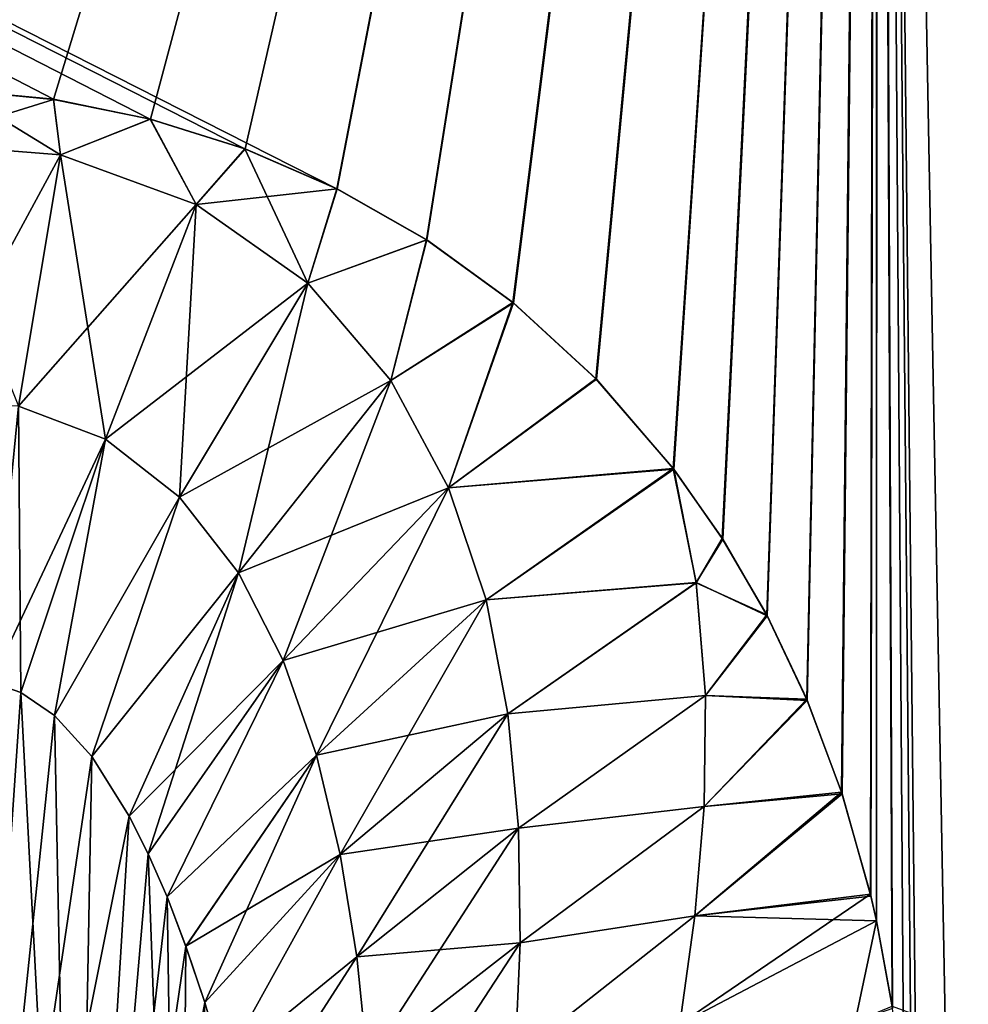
# Model space of a CAD drawing. Header units: millimetres. Extents: x -39 to 39, y -36 to 85.
# Tile 273 of 427: x -17.771 to -17.303, y 72.365 to 72.851. Entities that reach past the tile are written whole.
import ezdxf

# ---------------------------------------------------------------- set-up
doc = ezdxf.new("R2010")
doc.units = ezdxf.units.MM
doc.header["$LTSCALE"] = 65.185185
for name, color, linetype in [('4', 7, 'CONTINUOUS'), ('411', 7, 'CONTINUOUS'), ('413', 7, 'CONTINUOUS'), ('416', 7, 'CONTINUOUS'), ('418', 7, 'CONTINUOUS'), ('6', 7, 'CONTINUOUS'), ('635', 7, 'CONTINUOUS'), ('636', 7, 'CONTINUOUS'), ('639', 7, 'CONTINUOUS'), ('640', 7, 'CONTINUOUS'), ('67', 7, 'CONTINUOUS'), ('69', 7, 'CONTINUOUS')]:
    doc.layers.add(name, color=color, linetype=linetype)

msp = doc.modelspace()

# ---------------------------------------------------------------- linework, layer by layer
at = {"layer": '4', "color": 7, "linetype": 'CONTINUOUS'}
for points in [[(-38.75, 0, 23), (38.75, 85, 23), (-38.75, 85, 23), (-38.75, 0, 23)], [(-38.75, 0, 23), (38.75, 0, 23), (38.75, 85, 23), (-38.75, 0, 23)]]:
    msp.add_3dface(points, dxfattribs=at)
at = {"layer": '411', "linetype": 'CONTINUOUS'}
for points in [[(-20.33049, 74.14621, -11.41068), (-17.34758, 74.14621, -11.57919), (-18.95616, 72.58729, -10.30491), (-20.33049, 74.14621, -11.41068)], [(-17.34758, 74.14621, -11.57919), (-17.90332, 72.80998, -10.55627), (-18.95616, 72.58729, -10.30491), (-17.34758, 74.14621, -11.57919)], [(-17.85306, 72.81582, -10.56358), (-17.90332, 72.80998, -10.55627), (-17.34758, 74.14621, -11.57919), (-17.85306, 72.81582, -10.56358)], [(-17.80306, 72.81626, -10.56673), (-17.85306, 72.81582, -10.56358), (-17.34758, 74.14621, -11.57919), (-17.80306, 72.81626, -10.56673)], [(-17.75403, 72.81152, -10.56585), (-17.80306, 72.81626, -10.56673), (-17.34758, 74.14621, -11.57919), (-17.75403, 72.81152, -10.56585)], [(-17.70618, 72.80178, -10.56111), (-17.75403, 72.81152, -10.56585), (-17.34758, 74.14621, -11.57919), (-17.70618, 72.80178, -10.56111)], [(-17.65955, 72.7871, -10.55253), (-17.70618, 72.80178, -10.56111), (-17.34758, 74.14621, -11.57919), (-17.65955, 72.7871, -10.55253)], [(-17.6141, 72.76733, -10.54003), (-17.65955, 72.7871, -10.55253), (-17.34758, 74.14621, -11.57919), (-17.6141, 72.76733, -10.54003)], [(-17.5699, 72.74213, -10.52337), (-17.6141, 72.76733, -10.54003), (-17.34758, 74.14621, -11.57919), (-17.5699, 72.74213, -10.52337)], [(-17.52711, 72.71104, -10.5022), (-17.5699, 72.74213, -10.52337), (-17.34758, 74.14621, -11.57919), (-17.52711, 72.71104, -10.5022)], [(-17.48612, 72.67342, -10.47604), (-17.52711, 72.71104, -10.5022), (-17.34758, 74.14621, -11.57919), (-17.48612, 72.67342, -10.47604)], [(-17.44827, 72.62946, -10.44497), (-17.48612, 72.67342, -10.47604), (-17.34758, 74.14621, -11.57919), (-17.44827, 72.62946, -10.44497)], [(-17.42387, 72.59444, -10.41994), (-17.44827, 72.62946, -10.44497), (-17.34758, 74.14621, -11.57919), (-17.42387, 72.59444, -10.41994)], [(-17.40187, 72.55662, -10.39272), (-17.42387, 72.59444, -10.41994), (-17.34758, 74.14621, -11.57919), (-17.40187, 72.55662, -10.39272)], [(-17.38213, 72.5149, -10.36247), (-17.40187, 72.55662, -10.39272), (-17.34758, 74.14621, -11.57919), (-17.38213, 72.5149, -10.36247)], [(-17.36498, 72.46893, -10.32892), (-17.38213, 72.5149, -10.36247), (-17.34758, 74.14621, -11.57919), (-17.36498, 72.46893, -10.32892)], [(-17.35073, 72.41833, -10.29178), (-17.36498, 72.46893, -10.32892), (-17.34758, 74.14621, -11.57919), (-17.35073, 72.41833, -10.29178)], [(-17.34797, 72.40626, -10.28289), (-17.35073, 72.41833, -10.29178), (-17.34758, 74.14621, -11.57919), (-17.34797, 72.40626, -10.28289)], [(-17.34005, 72.3629, -10.25087), (-17.34797, 72.40626, -10.28289), (-17.34758, 74.14621, -11.57919), (-17.34005, 72.3629, -10.25087)], [(-17.33451, 72.31809, -10.21764), (-17.34005, 72.3629, -10.25087), (-17.34758, 74.14621, -11.57919), (-17.33451, 72.31809, -10.21764)], [(-17.33036, 72.27083, -10.18251), (-17.33451, 72.31809, -10.21764), (-17.34758, 74.14621, -11.57919), (-17.33036, 72.27083, -10.18251)], [(-17.32748, 72.22115, -10.1455), (-17.33036, 72.27083, -10.18251), (-17.34758, 74.14621, -11.57919), (-17.32748, 72.22115, -10.1455)], [(-17.30405, 71.81932, -9.84599), (-17.32748, 72.22115, -10.1455), (-17.34758, 74.14621, -11.57919), (-17.30405, 71.81932, -9.84599)], [(-15.9082, 71.8195, -9.88702), (-17.30405, 71.81932, -9.84599), (-17.34758, 74.14621, -11.57919), (-15.9082, 71.8195, -9.88702)], [(-14.35254, 74.14621, -11.57919), (-15.9082, 71.8195, -9.88702), (-17.34758, 74.14621, -11.57919), (-14.35254, 74.14621, -11.57919)]]:
    msp.add_3dface(points, dxfattribs=at)
at = {"layer": '413', "linetype": 'CONTINUOUS'}
for points in [[(-17.65969, 72.78715, 10.55256), (-17.61427, 72.76741, 10.54008), (-20.33085, 74.14621, 11.41065), (-17.65969, 72.78715, 10.55256)], [(-20.33085, 74.14621, 11.41065), (-17.61427, 72.76741, 10.54008), (-17.34794, 74.14621, 11.57918), (-20.33085, 74.14621, 11.41065)], [(-17.7063, 72.80182, 10.56112), (-17.65969, 72.78715, 10.55256), (-20.33085, 74.14621, 11.41065), (-17.7063, 72.80182, 10.56112)], [(-17.75412, 72.81153, 10.56586), (-17.7063, 72.80182, 10.56112), (-20.33085, 74.14621, 11.41065), (-17.75412, 72.81153, 10.56586)], [(-17.80313, 72.81626, 10.56673), (-17.75412, 72.81153, 10.56586), (-20.33085, 74.14621, 11.41065), (-17.80313, 72.81626, 10.56673)], [(-17.61427, 72.76741, 10.54008), (-17.5701, 72.74226, 10.52346), (-17.34794, 74.14621, 11.57918), (-17.61427, 72.76741, 10.54008)], [(-17.5701, 72.74226, 10.52346), (-17.52734, 72.71123, 10.50233), (-17.34794, 74.14621, 11.57918), (-17.5701, 72.74226, 10.52346)], [(-17.52734, 72.71123, 10.50233), (-17.48639, 72.6737, 10.47623), (-17.34794, 74.14621, 11.57918), (-17.52734, 72.71123, 10.50233)], [(-17.48639, 72.6737, 10.47623), (-17.44793, 72.62901, 10.44465), (-17.34794, 74.14621, 11.57918), (-17.48639, 72.6737, 10.47623)], [(-17.44793, 72.62901, 10.44465), (-17.42417, 72.59491, 10.42028), (-17.34794, 74.14621, 11.57918), (-17.44793, 72.62901, 10.44465)], [(-17.42417, 72.59491, 10.42028), (-17.40217, 72.55719, 10.39313), (-17.34794, 74.14621, 11.57918), (-17.42417, 72.59491, 10.42028)], [(-17.40217, 72.55719, 10.39313), (-17.38242, 72.51559, 10.36297), (-17.34794, 74.14621, 11.57918), (-17.40217, 72.55719, 10.39313)], [(-17.38242, 72.51559, 10.36297), (-17.36525, 72.46975, 10.32952), (-17.34794, 74.14621, 11.57918), (-17.38242, 72.51559, 10.36297)], [(-17.36525, 72.46975, 10.32952), (-17.35096, 72.41931, 10.29251), (-17.34794, 74.14621, 11.57918), (-17.36525, 72.46975, 10.32952)], [(-17.35096, 72.41931, 10.29251), (-17.34797, 72.40627, 10.2829), (-17.34794, 74.14621, 11.57918), (-17.35096, 72.41931, 10.29251)], [(-17.34797, 72.40627, 10.2829), (-17.34023, 72.36409, 10.25174), (-17.34794, 74.14621, 11.57918), (-17.34797, 72.40627, 10.2829)], [(-17.34023, 72.36409, 10.25174), (-15.84942, 71.8195, 9.88709), (-17.34794, 74.14621, 11.57918), (-17.34023, 72.36409, 10.25174)], [(-15.84942, 71.8195, 9.88709), (-15.79792, 71.8195, 9.88704), (-17.34794, 74.14621, 11.57918), (-15.84942, 71.8195, 9.88709)], [(-17.34794, 74.14621, 11.57918), (-15.79792, 71.8195, 9.88704), (-14.35288, 74.14621, 11.5792), (-17.34794, 74.14621, 11.57918)]]:
    msp.add_3dface(points, dxfattribs=at)
at = {"layer": '416', "color": 2, "linetype": 'CONTINUOUS'}
for points in [[(-15.85, 73.91439, -8.94596), (-17.85714, 73.93346, -8.89833), (-15.85012, 72.00353, -7.53886), (-15.85, 73.91439, -8.94596)], [(-16.82336, 72.00131, -7.50959), (-17.85714, 73.93346, -8.89833), (-17.78031, 71.99487, -7.42307), (-16.82336, 72.00131, -7.50959)], [(-15.85012, 72.00353, -7.53886), (-17.85714, 73.93346, -8.89833), (-16.82336, 72.00131, -7.50959), (-15.85012, 72.00353, -7.53886)]]:
    msp.add_3dface(points, dxfattribs=at)
at = {"layer": '418', "color": 2, "linetype": 'CONTINUOUS'}
for points in [[(-17.85717, 73.93346, 8.89832), (-15.85002, 73.91439, 8.94596), (-16.82312, 72.00131, 7.5096), (-17.85717, 73.93346, 8.89832)], [(-17.78012, 71.99487, 7.4231), (-17.85717, 73.93346, 8.89832), (-16.82312, 72.00131, 7.5096), (-17.78012, 71.99487, 7.4231)]]:
    msp.add_3dface(points, dxfattribs=at)
at = {"layer": '6', "color": 7, "linetype": 'CONTINUOUS'}
for points in [[(38.75, 0, -23), (-38.75, 85, -23), (38.75, 85, -23), (38.75, 0, -23)], [(38.75, 0, -23), (-38.75, 0, -23), (-38.75, 85, -23), (38.75, 0, -23)]]:
    msp.add_3dface(points, dxfattribs=at)
at = {"layer": '635', "linetype": 'CONTINUOUS'}
for points in [[(-17.77011, 72.51894, -10.46569), (-17.80441, 72.01997, -10.45914), (-17.78484, 72.52389, -10.4671), (-17.77011, 72.51894, -10.46569)], [(-17.75353, 72.50755, -10.46255), (-17.80441, 72.01997, -10.45914), (-17.77011, 72.51894, -10.46569), (-17.75353, 72.50755, -10.46255)], [(-17.73522, 72.48732, -10.45694), (-17.80441, 72.01997, -10.45914), (-17.75353, 72.50755, -10.46255), (-17.73522, 72.48732, -10.45694)], [(-17.71666, 72.45786, -10.44854), (-17.80441, 72.01997, -10.45914), (-17.73522, 72.48732, -10.45694), (-17.71666, 72.45786, -10.44854)], [(-17.74385, 72.01605, -10.44127), (-17.80441, 72.01997, -10.45914), (-17.71666, 72.45786, -10.44854), (-17.74385, 72.01605, -10.44127)], [(-17.70734, 72.43934, -10.44311), (-17.74385, 72.01605, -10.44127), (-17.71666, 72.45786, -10.44854), (-17.70734, 72.43934, -10.44311)], [(-17.698, 72.41801, -10.4367), (-17.74385, 72.01605, -10.44127), (-17.70734, 72.43934, -10.44311), (-17.698, 72.41801, -10.4367)], [(-17.68868, 72.39363, -10.42918), (-17.74385, 72.01605, -10.44127), (-17.698, 72.41801, -10.4367), (-17.68868, 72.39363, -10.42918)], [(-17.67945, 72.36595, -10.4204), (-17.74385, 72.01605, -10.44127), (-17.68868, 72.39363, -10.42918), (-17.67945, 72.36595, -10.4204)], [(-17.67037, 72.33468, -10.41015), (-17.74385, 72.01605, -10.44127), (-17.67945, 72.36595, -10.4204), (-17.67037, 72.33468, -10.41015)]]:
    msp.add_3dface(points, dxfattribs=at)
at = {"layer": '636', "linetype": 'CONTINUOUS'}
for points in [[(-17.80306, 72.81626, -10.56673), (-17.75403, 72.81152, -10.56585), (-17.82342, 72.78996, -10.54712), (-17.80306, 72.81626, -10.56673)], [(-17.75403, 72.81152, -10.56585), (-17.75066, 72.7841, -10.54676), (-17.82342, 72.78996, -10.54712), (-17.75403, 72.81152, -10.56585)], [(-17.75403, 72.81152, -10.56585), (-17.70618, 72.80178, -10.56111), (-17.75066, 72.7841, -10.54676), (-17.75403, 72.81152, -10.56585)], [(-17.70618, 72.80178, -10.56111), (-17.6836, 72.75965, -10.53281), (-17.75066, 72.7841, -10.54676), (-17.70618, 72.80178, -10.56111)], [(-17.70618, 72.80178, -10.56111), (-17.65955, 72.7871, -10.55253), (-17.6836, 72.75965, -10.53281), (-17.70618, 72.80178, -10.56111)], [(-17.75066, 72.7841, -10.54676), (-17.81699, 72.66161, -10.48757), (-17.82342, 72.78996, -10.54712), (-17.75066, 72.7841, -10.54676)], [(-17.77136, 72.66015, -10.48832), (-17.81699, 72.66161, -10.48757), (-17.75066, 72.7841, -10.54676), (-17.77136, 72.66015, -10.48832)], [(-17.6836, 72.75965, -10.53281), (-17.77136, 72.66015, -10.48832), (-17.75066, 72.7841, -10.54676), (-17.6836, 72.75965, -10.53281)], [(-17.65955, 72.7871, -10.55253), (-17.6141, 72.76733, -10.54003), (-17.6836, 72.75965, -10.53281), (-17.65955, 72.7871, -10.55253)], [(-17.6141, 72.76733, -10.54003), (-17.6286, 72.72077, -10.50852), (-17.6836, 72.75965, -10.53281), (-17.6141, 72.76733, -10.54003)], [(-17.6141, 72.76733, -10.54003), (-17.5699, 72.74213, -10.52337), (-17.6286, 72.72077, -10.50852), (-17.6141, 72.76733, -10.54003)], [(-17.72842, 72.6439, -10.48127), (-17.77136, 72.66015, -10.48832), (-17.6836, 72.75965, -10.53281), (-17.72842, 72.6439, -10.48127)], [(-17.6286, 72.72077, -10.50852), (-17.72842, 72.6439, -10.48127), (-17.6836, 72.75965, -10.53281), (-17.6286, 72.72077, -10.50852)], [(-17.5699, 72.74213, -10.52337), (-17.58757, 72.67274, -10.47829), (-17.6286, 72.72077, -10.50852), (-17.5699, 72.74213, -10.52337)], [(-17.5699, 72.74213, -10.52337), (-17.52711, 72.71104, -10.5022), (-17.58757, 72.67274, -10.47829), (-17.5699, 72.74213, -10.52337)], [(-17.69181, 72.61529, -10.46789), (-17.72842, 72.6439, -10.48127), (-17.6286, 72.72077, -10.50852), (-17.69181, 72.61529, -10.46789)], [(-17.58757, 72.67274, -10.47829), (-17.69181, 72.61529, -10.46789), (-17.6286, 72.72077, -10.50852), (-17.58757, 72.67274, -10.47829)], [(-17.52711, 72.71104, -10.5022), (-17.55911, 72.61981, -10.44567), (-17.58757, 72.67274, -10.47829), (-17.52711, 72.71104, -10.5022)], [(-17.52711, 72.71104, -10.5022), (-17.48612, 72.67342, -10.47604), (-17.55911, 72.61981, -10.44567), (-17.52711, 72.71104, -10.5022)], [(-17.66275, 72.57786, -10.45041), (-17.69181, 72.61529, -10.46789), (-17.58757, 72.67274, -10.47829), (-17.66275, 72.57786, -10.45041)], [(-17.55911, 72.61981, -10.44567), (-17.66275, 72.57786, -10.45041), (-17.58757, 72.67274, -10.47829), (-17.55911, 72.61981, -10.44567)], [(-17.48612, 72.67342, -10.47604), (-17.44827, 72.62946, -10.44497), (-17.55911, 72.61981, -10.44567), (-17.48612, 72.67342, -10.47604)], [(-17.72842, 72.6439, -10.48127), (-17.78484, 72.52389, -10.4671), (-17.77136, 72.66015, -10.48832), (-17.72842, 72.6439, -10.48127)], [(-17.77011, 72.51894, -10.46569), (-17.78484, 72.52389, -10.4671), (-17.72842, 72.6439, -10.48127), (-17.77011, 72.51894, -10.46569)], [(-17.75353, 72.50755, -10.46255), (-17.77011, 72.51894, -10.46569), (-17.72842, 72.6439, -10.48127), (-17.75353, 72.50755, -10.46255)], [(-17.69181, 72.61529, -10.46789), (-17.75353, 72.50755, -10.46255), (-17.72842, 72.6439, -10.48127), (-17.69181, 72.61529, -10.46789)], [(-17.44827, 72.62946, -10.44497), (-17.54066, 72.56459, -10.41278), (-17.55911, 72.61981, -10.44567), (-17.44827, 72.62946, -10.44497)], [(-17.54066, 72.56459, -10.41278), (-17.44827, 72.62946, -10.44497), (-17.43693, 72.57306, -10.40421), (-17.54066, 72.56459, -10.41278)], [(-17.44827, 72.62946, -10.44497), (-17.42387, 72.59444, -10.41994), (-17.43693, 72.57306, -10.40421), (-17.44827, 72.62946, -10.44497)], [(-17.64066, 72.53472, -10.43067), (-17.66275, 72.57786, -10.45041), (-17.55911, 72.61981, -10.44567), (-17.64066, 72.53472, -10.43067)], [(-17.54066, 72.56459, -10.41278), (-17.64066, 72.53472, -10.43067), (-17.55911, 72.61981, -10.44567), (-17.54066, 72.56459, -10.41278)], [(-17.73522, 72.48732, -10.45694), (-17.75353, 72.50755, -10.46255), (-17.69181, 72.61529, -10.46789), (-17.73522, 72.48732, -10.45694)], [(-17.66275, 72.57786, -10.45041), (-17.73522, 72.48732, -10.45694), (-17.69181, 72.61529, -10.46789), (-17.66275, 72.57786, -10.45041)], [(-17.42387, 72.59444, -10.41994), (-17.40187, 72.55662, -10.39272), (-17.43693, 72.57306, -10.40421), (-17.42387, 72.59444, -10.41994)], [(-17.71666, 72.45786, -10.44854), (-17.73522, 72.48732, -10.45694), (-17.66275, 72.57786, -10.45041), (-17.71666, 72.45786, -10.44854)], [(-17.64066, 72.53472, -10.43067), (-17.71666, 72.45786, -10.44854), (-17.66275, 72.57786, -10.45041), (-17.64066, 72.53472, -10.43067)], [(-17.52982, 72.50841, -10.3806), (-17.54066, 72.56459, -10.41278), (-17.43693, 72.57306, -10.40421), (-17.52982, 72.50841, -10.3806)], [(-17.43243, 72.51742, -10.36545), (-17.52982, 72.50841, -10.3806), (-17.43693, 72.57306, -10.40421), (-17.43243, 72.51742, -10.36545)], [(-17.40187, 72.55662, -10.39272), (-17.43243, 72.51742, -10.36545), (-17.43693, 72.57306, -10.40421), (-17.40187, 72.55662, -10.39272)], [(-17.62433, 72.48798, -10.40983), (-17.64066, 72.53472, -10.43067), (-17.54066, 72.56459, -10.41278), (-17.62433, 72.48798, -10.40983)], [(-17.52982, 72.50841, -10.3806), (-17.62433, 72.48798, -10.40983), (-17.54066, 72.56459, -10.41278), (-17.52982, 72.50841, -10.3806)], [(-17.40187, 72.55662, -10.39272), (-17.38213, 72.5149, -10.36247), (-17.43243, 72.51742, -10.36545), (-17.40187, 72.55662, -10.39272)], [(-17.70734, 72.43934, -10.44311), (-17.71666, 72.45786, -10.44854), (-17.64066, 72.53472, -10.43067), (-17.70734, 72.43934, -10.44311)], [(-17.698, 72.41801, -10.4367), (-17.70734, 72.43934, -10.44311), (-17.64066, 72.53472, -10.43067), (-17.698, 72.41801, -10.4367)], [(-17.62433, 72.48798, -10.40983), (-17.698, 72.41801, -10.4367), (-17.64066, 72.53472, -10.43067), (-17.62433, 72.48798, -10.40983)], [(-17.52467, 72.45192, -10.34951), (-17.52982, 72.50841, -10.3806), (-17.43243, 72.51742, -10.36545), (-17.52467, 72.45192, -10.34951)], [(-17.43309, 72.46263, -10.32873), (-17.52467, 72.45192, -10.34951), (-17.43243, 72.51742, -10.36545), (-17.43309, 72.46263, -10.32873)], [(-17.38213, 72.5149, -10.36247), (-17.43309, 72.46263, -10.32873), (-17.43243, 72.51742, -10.36545), (-17.38213, 72.5149, -10.36247)], [(-17.38213, 72.5149, -10.36247), (-17.36498, 72.46893, -10.32892), (-17.43309, 72.46263, -10.32873), (-17.38213, 72.5149, -10.36247)], [(-17.61254, 72.43894, -10.38845), (-17.62433, 72.48798, -10.40983), (-17.52982, 72.50841, -10.3806), (-17.61254, 72.43894, -10.38845)], [(-17.52467, 72.45192, -10.34951), (-17.61254, 72.43894, -10.38845), (-17.52982, 72.50841, -10.3806), (-17.52467, 72.45192, -10.34951)], [(-17.68868, 72.39363, -10.42918), (-17.698, 72.41801, -10.4367), (-17.62433, 72.48798, -10.40983), (-17.68868, 72.39363, -10.42918)], [(-17.61254, 72.43894, -10.38845), (-17.68868, 72.39363, -10.42918), (-17.62433, 72.48798, -10.40983), (-17.61254, 72.43894, -10.38845)], [(-17.36498, 72.46893, -10.32892), (-17.35073, 72.41833, -10.29178), (-17.43763, 72.40861, -10.29391), (-17.36498, 72.46893, -10.32892)], [(-17.36498, 72.46893, -10.32892), (-17.43763, 72.40861, -10.29391), (-17.43309, 72.46263, -10.32873), (-17.36498, 72.46893, -10.32892)], [(-17.52382, 72.39538, -10.31951), (-17.52467, 72.45192, -10.34951), (-17.43309, 72.46263, -10.32873), (-17.52382, 72.39538, -10.31951)], [(-17.43763, 72.40861, -10.29391), (-17.52382, 72.39538, -10.31951), (-17.43309, 72.46263, -10.32873), (-17.43763, 72.40861, -10.29391)], [(-17.60437, 72.38837, -10.36681), (-17.61254, 72.43894, -10.38845), (-17.52467, 72.45192, -10.34951), (-17.60437, 72.38837, -10.36681)], [(-17.52382, 72.39538, -10.31951), (-17.60437, 72.38837, -10.36681), (-17.52467, 72.45192, -10.34951), (-17.52382, 72.39538, -10.31951)], [(-17.67945, 72.36595, -10.4204), (-17.68868, 72.39363, -10.42918), (-17.61254, 72.43894, -10.38845), (-17.67945, 72.36595, -10.4204)], [(-17.67037, 72.33468, -10.41015), (-17.67945, 72.36595, -10.4204), (-17.61254, 72.43894, -10.38845), (-17.67037, 72.33468, -10.41015)], [(-17.60437, 72.38837, -10.36681), (-17.67037, 72.33468, -10.41015), (-17.61254, 72.43894, -10.38845), (-17.60437, 72.38837, -10.36681)], [(-17.35073, 72.41833, -10.29178), (-17.34797, 72.40626, -10.28289), (-17.43763, 72.40861, -10.29391), (-17.35073, 72.41833, -10.29178)], [(-17.52627, 72.33882, -10.29045), (-17.52382, 72.39538, -10.31951), (-17.43763, 72.40861, -10.29391), (-17.52627, 72.33882, -10.29045)], [(-17.44508, 72.35521, -10.26073), (-17.52627, 72.33882, -10.29045), (-17.43763, 72.40861, -10.29391), (-17.44508, 72.35521, -10.26073)], [(-17.34797, 72.40626, -10.28289), (-17.44508, 72.35521, -10.26073), (-17.43763, 72.40861, -10.29391), (-17.34797, 72.40626, -10.28289)], [(-17.44508, 72.35521, -10.26073), (-17.34797, 72.40626, -10.28289), (-17.35847, 72.35651, -10.2459), (-17.44508, 72.35521, -10.26073)], [(-17.34797, 72.40626, -10.28289), (-17.34005, 72.3629, -10.25087), (-17.35847, 72.35651, -10.2459), (-17.34797, 72.40626, -10.28289)], [(-17.59915, 72.33669, -10.34496), (-17.60437, 72.38837, -10.36681), (-17.52382, 72.39538, -10.31951), (-17.59915, 72.33669, -10.34496)], [(-17.52627, 72.33882, -10.29045), (-17.59915, 72.33669, -10.34496), (-17.52382, 72.39538, -10.31951), (-17.52627, 72.33882, -10.29045)], [(-17.66159, 72.29944, -10.39821), (-17.67037, 72.33468, -10.41015), (-17.60437, 72.38837, -10.36681), (-17.66159, 72.29944, -10.39821)], [(-17.59915, 72.33669, -10.34496), (-17.66159, 72.29944, -10.39821), (-17.60437, 72.38837, -10.36681), (-17.59915, 72.33669, -10.34496)]]:
    msp.add_3dface(points, dxfattribs=at)
at = {"layer": '639', "linetype": 'CONTINUOUS'}
for points in [[(-17.78484, 72.52389, 10.4671), (-17.80441, 72.01997, 10.45914), (-17.77011, 72.51894, 10.46569), (-17.78484, 72.52389, 10.4671)], [(-17.80441, 72.01997, 10.45914), (-17.74385, 72.01605, 10.44127), (-17.77011, 72.51894, 10.46569), (-17.80441, 72.01997, 10.45914)], [(-17.77011, 72.51894, 10.46569), (-17.74385, 72.01605, 10.44127), (-17.75353, 72.50755, 10.46255), (-17.77011, 72.51894, 10.46569)], [(-17.75353, 72.50755, 10.46255), (-17.74385, 72.01605, 10.44127), (-17.73522, 72.48732, 10.45694), (-17.75353, 72.50755, 10.46255)], [(-17.73522, 72.48732, 10.45694), (-17.74385, 72.01605, 10.44127), (-17.71666, 72.45786, 10.44854), (-17.73522, 72.48732, 10.45694)], [(-17.71666, 72.45786, 10.44854), (-17.74385, 72.01605, 10.44127), (-17.70734, 72.43934, 10.44311), (-17.71666, 72.45786, 10.44854)], [(-17.74385, 72.01605, 10.44127), (-17.69186, 72.01296, 10.40533), (-17.70734, 72.43934, 10.44311), (-17.74385, 72.01605, 10.44127)], [(-17.70734, 72.43934, 10.44311), (-17.69186, 72.01296, 10.40533), (-17.698, 72.418, 10.4367), (-17.70734, 72.43934, 10.44311)], [(-17.698, 72.418, 10.4367), (-17.69186, 72.01296, 10.40533), (-17.68868, 72.39362, 10.42918), (-17.698, 72.418, 10.4367)], [(-17.68868, 72.39362, 10.42918), (-17.69186, 72.01296, 10.40533), (-17.67945, 72.36595, 10.4204), (-17.68868, 72.39362, 10.42918)], [(-17.67945, 72.36595, 10.4204), (-17.69186, 72.01296, 10.40533), (-17.67037, 72.33468, 10.41015), (-17.67945, 72.36595, 10.4204)]]:
    msp.add_3dface(points, dxfattribs=at)
at = {"layer": '640', "linetype": 'CONTINUOUS'}
for points in [[(-17.80313, 72.81626, 10.56673), (-17.82342, 72.78996, 10.54713), (-17.75065, 72.7841, 10.54676), (-17.80313, 72.81626, 10.56673)], [(-17.75412, 72.81153, 10.56586), (-17.80313, 72.81626, 10.56673), (-17.75065, 72.7841, 10.54676), (-17.75412, 72.81153, 10.56586)], [(-17.7063, 72.80182, 10.56112), (-17.75412, 72.81153, 10.56586), (-17.75065, 72.7841, 10.54676), (-17.7063, 72.80182, 10.56112)], [(-17.7063, 72.80182, 10.56112), (-17.75065, 72.7841, 10.54676), (-17.6836, 72.75965, 10.53281), (-17.7063, 72.80182, 10.56112)], [(-17.65969, 72.78715, 10.55256), (-17.7063, 72.80182, 10.56112), (-17.6836, 72.75965, 10.53281), (-17.65969, 72.78715, 10.55256)], [(-17.82342, 72.78996, 10.54713), (-17.77136, 72.66015, 10.48832), (-17.75065, 72.7841, 10.54676), (-17.82342, 72.78996, 10.54713)], [(-17.77136, 72.66015, 10.48832), (-17.72842, 72.6439, 10.48127), (-17.75065, 72.7841, 10.54676), (-17.77136, 72.66015, 10.48832)], [(-17.75065, 72.7841, 10.54676), (-17.72842, 72.6439, 10.48127), (-17.6836, 72.75965, 10.53281), (-17.75065, 72.7841, 10.54676)], [(-17.65969, 72.78715, 10.55256), (-17.6836, 72.75965, 10.53281), (-17.6286, 72.72077, 10.50852), (-17.65969, 72.78715, 10.55256)], [(-17.61427, 72.76741, 10.54008), (-17.65969, 72.78715, 10.55256), (-17.6286, 72.72077, 10.50852), (-17.61427, 72.76741, 10.54008)], [(-17.5701, 72.74226, 10.52346), (-17.61427, 72.76741, 10.54008), (-17.6286, 72.72077, 10.50852), (-17.5701, 72.74226, 10.52346)], [(-17.72842, 72.6439, 10.48127), (-17.69181, 72.61529, 10.46789), (-17.6836, 72.75965, 10.53281), (-17.72842, 72.6439, 10.48127)], [(-17.6836, 72.75965, 10.53281), (-17.69181, 72.61529, 10.46789), (-17.6286, 72.72077, 10.50852), (-17.6836, 72.75965, 10.53281)], [(-17.5701, 72.74226, 10.52346), (-17.6286, 72.72077, 10.50852), (-17.58757, 72.67274, 10.47829), (-17.5701, 72.74226, 10.52346)], [(-17.52734, 72.71123, 10.50233), (-17.5701, 72.74226, 10.52346), (-17.58757, 72.67274, 10.47829), (-17.52734, 72.71123, 10.50233)], [(-17.69181, 72.61529, 10.46789), (-17.66275, 72.57786, 10.45041), (-17.6286, 72.72077, 10.50852), (-17.69181, 72.61529, 10.46789)], [(-17.6286, 72.72077, 10.50852), (-17.66275, 72.57786, 10.45041), (-17.58757, 72.67274, 10.47829), (-17.6286, 72.72077, 10.50852)], [(-17.52734, 72.71123, 10.50233), (-17.58757, 72.67274, 10.47829), (-17.55911, 72.61982, 10.44567), (-17.52734, 72.71123, 10.50233)], [(-17.48639, 72.6737, 10.47623), (-17.52734, 72.71123, 10.50233), (-17.55911, 72.61982, 10.44567), (-17.48639, 72.6737, 10.47623)], [(-17.66275, 72.57786, 10.45041), (-17.64066, 72.53472, 10.43067), (-17.58757, 72.67274, 10.47829), (-17.66275, 72.57786, 10.45041)], [(-17.58757, 72.67274, 10.47829), (-17.64066, 72.53472, 10.43067), (-17.55911, 72.61982, 10.44567), (-17.58757, 72.67274, 10.47829)], [(-17.44793, 72.62901, 10.44465), (-17.48639, 72.6737, 10.47623), (-17.55911, 72.61982, 10.44567), (-17.44793, 72.62901, 10.44465)], [(-17.78484, 72.52389, 10.4671), (-17.77011, 72.51894, 10.46569), (-17.77136, 72.66015, 10.48832), (-17.78484, 72.52389, 10.4671)], [(-17.77136, 72.66015, 10.48832), (-17.77011, 72.51894, 10.46569), (-17.72842, 72.6439, 10.48127), (-17.77136, 72.66015, 10.48832)], [(-17.77011, 72.51894, 10.46569), (-17.75353, 72.50755, 10.46255), (-17.72842, 72.6439, 10.48127), (-17.77011, 72.51894, 10.46569)], [(-17.72842, 72.6439, 10.48127), (-17.75353, 72.50755, 10.46255), (-17.69181, 72.61529, 10.46789), (-17.72842, 72.6439, 10.48127)], [(-17.44793, 72.62901, 10.44465), (-17.55911, 72.61982, 10.44567), (-17.54066, 72.56459, 10.41278), (-17.44793, 72.62901, 10.44465)], [(-17.44793, 72.62901, 10.44465), (-17.54066, 72.56459, 10.41278), (-17.43693, 72.57305, 10.4042), (-17.44793, 72.62901, 10.44465)], [(-17.42417, 72.59491, 10.42028), (-17.44793, 72.62901, 10.44465), (-17.43693, 72.57305, 10.4042), (-17.42417, 72.59491, 10.42028)], [(-17.64066, 72.53472, 10.43067), (-17.62433, 72.48798, 10.40983), (-17.55911, 72.61982, 10.44567), (-17.64066, 72.53472, 10.43067)], [(-17.55911, 72.61982, 10.44567), (-17.62433, 72.48798, 10.40983), (-17.54066, 72.56459, 10.41278), (-17.55911, 72.61982, 10.44567)], [(-17.75353, 72.50755, 10.46255), (-17.73522, 72.48732, 10.45694), (-17.69181, 72.61529, 10.46789), (-17.75353, 72.50755, 10.46255)], [(-17.69181, 72.61529, 10.46789), (-17.73522, 72.48732, 10.45694), (-17.66275, 72.57786, 10.45041), (-17.69181, 72.61529, 10.46789)], [(-17.40217, 72.55719, 10.39313), (-17.42417, 72.59491, 10.42028), (-17.43693, 72.57305, 10.4042), (-17.40217, 72.55719, 10.39313)], [(-17.73522, 72.48732, 10.45694), (-17.71666, 72.45786, 10.44854), (-17.66275, 72.57786, 10.45041), (-17.73522, 72.48732, 10.45694)], [(-17.71666, 72.45786, 10.44854), (-17.70734, 72.43934, 10.44311), (-17.66275, 72.57786, 10.45041), (-17.71666, 72.45786, 10.44854)], [(-17.66275, 72.57786, 10.45041), (-17.70734, 72.43934, 10.44311), (-17.64066, 72.53472, 10.43067), (-17.66275, 72.57786, 10.45041)], [(-17.54066, 72.56459, 10.41278), (-17.52982, 72.50841, 10.3806), (-17.43693, 72.57305, 10.4042), (-17.54066, 72.56459, 10.41278)], [(-17.43693, 72.57305, 10.4042), (-17.52982, 72.50841, 10.3806), (-17.43243, 72.51741, 10.36545), (-17.43693, 72.57305, 10.4042)], [(-17.40217, 72.55719, 10.39313), (-17.43693, 72.57305, 10.4042), (-17.43243, 72.51741, 10.36545), (-17.40217, 72.55719, 10.39313)], [(-17.62433, 72.48798, 10.40983), (-17.61254, 72.43894, 10.38845), (-17.54066, 72.56459, 10.41278), (-17.62433, 72.48798, 10.40983)], [(-17.54066, 72.56459, 10.41278), (-17.61254, 72.43894, 10.38845), (-17.52982, 72.50841, 10.3806), (-17.54066, 72.56459, 10.41278)], [(-17.38242, 72.51559, 10.36297), (-17.40217, 72.55719, 10.39313), (-17.43243, 72.51741, 10.36545), (-17.38242, 72.51559, 10.36297)], [(-17.70734, 72.43934, 10.44311), (-17.698, 72.418, 10.4367), (-17.64066, 72.53472, 10.43067), (-17.70734, 72.43934, 10.44311)], [(-17.64066, 72.53472, 10.43067), (-17.698, 72.418, 10.4367), (-17.62433, 72.48798, 10.40983), (-17.64066, 72.53472, 10.43067)], [(-17.52982, 72.50841, 10.3806), (-17.52467, 72.45192, 10.34951), (-17.43243, 72.51741, 10.36545), (-17.52982, 72.50841, 10.3806)], [(-17.43243, 72.51741, 10.36545), (-17.52467, 72.45192, 10.34951), (-17.43309, 72.46262, 10.32873), (-17.43243, 72.51741, 10.36545)], [(-17.38242, 72.51559, 10.36297), (-17.43243, 72.51741, 10.36545), (-17.43309, 72.46262, 10.32873), (-17.38242, 72.51559, 10.36297)], [(-17.36525, 72.46975, 10.32952), (-17.38242, 72.51559, 10.36297), (-17.43309, 72.46262, 10.32873), (-17.36525, 72.46975, 10.32952)], [(-17.61254, 72.43894, 10.38845), (-17.60437, 72.38837, 10.36681), (-17.52982, 72.50841, 10.3806), (-17.61254, 72.43894, 10.38845)], [(-17.52982, 72.50841, 10.3806), (-17.60437, 72.38837, 10.36681), (-17.52467, 72.45192, 10.34951), (-17.52982, 72.50841, 10.3806)], [(-17.698, 72.418, 10.4367), (-17.68868, 72.39362, 10.42918), (-17.62433, 72.48798, 10.40983), (-17.698, 72.418, 10.4367)], [(-17.68868, 72.39362, 10.42918), (-17.67945, 72.36595, 10.4204), (-17.62433, 72.48798, 10.40983), (-17.68868, 72.39362, 10.42918)], [(-17.62433, 72.48798, 10.40983), (-17.67945, 72.36595, 10.4204), (-17.61254, 72.43894, 10.38845), (-17.62433, 72.48798, 10.40983)], [(-17.35096, 72.41931, 10.29251), (-17.36525, 72.46975, 10.32952), (-17.43763, 72.4086, 10.29391), (-17.35096, 72.41931, 10.29251)], [(-17.36525, 72.46975, 10.32952), (-17.43309, 72.46262, 10.32873), (-17.43763, 72.4086, 10.29391), (-17.36525, 72.46975, 10.32952)], [(-17.52467, 72.45192, 10.34951), (-17.52382, 72.39538, 10.31951), (-17.43309, 72.46262, 10.32873), (-17.52467, 72.45192, 10.34951)], [(-17.43309, 72.46262, 10.32873), (-17.52382, 72.39538, 10.31951), (-17.43763, 72.4086, 10.29391), (-17.43309, 72.46262, 10.32873)], [(-17.60437, 72.38837, 10.36681), (-17.59915, 72.33669, 10.34496), (-17.52467, 72.45192, 10.34951), (-17.60437, 72.38837, 10.36681)], [(-17.52467, 72.45192, 10.34951), (-17.59915, 72.33669, 10.34496), (-17.52382, 72.39538, 10.31951), (-17.52467, 72.45192, 10.34951)], [(-17.67945, 72.36595, 10.4204), (-17.67037, 72.33468, 10.41015), (-17.61254, 72.43894, 10.38845), (-17.67945, 72.36595, 10.4204)], [(-17.61254, 72.43894, 10.38845), (-17.67037, 72.33468, 10.41015), (-17.60437, 72.38837, 10.36681), (-17.61254, 72.43894, 10.38845)], [(-17.34797, 72.40627, 10.2829), (-17.35096, 72.41931, 10.29251), (-17.44508, 72.3552, 10.26072), (-17.34797, 72.40627, 10.2829)], [(-17.35096, 72.41931, 10.29251), (-17.43763, 72.4086, 10.29391), (-17.44508, 72.3552, 10.26072), (-17.35096, 72.41931, 10.29251)], [(-17.52382, 72.39538, 10.31951), (-17.52627, 72.33882, 10.29045), (-17.43763, 72.4086, 10.29391), (-17.52382, 72.39538, 10.31951)], [(-17.43763, 72.4086, 10.29391), (-17.52627, 72.33882, 10.29045), (-17.44508, 72.3552, 10.26072), (-17.43763, 72.4086, 10.29391)], [(-17.34797, 72.40627, 10.2829), (-17.44508, 72.3552, 10.26072), (-17.35847, 72.3565, 10.2459), (-17.34797, 72.40627, 10.2829)], [(-17.34023, 72.36409, 10.25174), (-17.34797, 72.40627, 10.2829), (-17.35847, 72.3565, 10.2459), (-17.34023, 72.36409, 10.25174)], [(-17.59915, 72.33669, 10.34496), (-17.59641, 72.28411, 10.32288), (-17.52382, 72.39538, 10.31951), (-17.59915, 72.33669, 10.34496)], [(-17.52382, 72.39538, 10.31951), (-17.59641, 72.28411, 10.32288), (-17.52627, 72.33882, 10.29045), (-17.52382, 72.39538, 10.31951)], [(-17.67037, 72.33468, 10.41015), (-17.66159, 72.29944, 10.39821), (-17.60437, 72.38837, 10.36681), (-17.67037, 72.33468, 10.41015)], [(-17.60437, 72.38837, 10.36681), (-17.66159, 72.29944, 10.39821), (-17.59915, 72.33669, 10.34496), (-17.60437, 72.38837, 10.36681)]]:
    msp.add_3dface(points, dxfattribs=at)
at = {"layer": '67', "color": 7, "linetype": 'CONTINUOUS'}
for points in [[(-37.14247, 80.4, 20.89247), (37.14247, 80.4, 20.89247), (-36.94822, 21.7676, 20.89247), (-37.14247, 80.4, 20.89247)], [(-36.94822, 21.7676, 20.89247), (37.14247, 80.4, 20.89247), (-36.86, 21.81068, 20.89247), (-36.94822, 21.7676, 20.89247)], [(-36.86, 21.81068, 20.89247), (37.14247, 80.4, 20.89247), (-36.76292, 21.82549, 20.89247), (-36.86, 21.81068, 20.89247)], [(-36.76292, 21.82549, 20.89247), (37.14247, 80.4, 20.89247), (36.76292, 21.82549, 20.89247), (-36.76292, 21.82549, 20.89247)]]:
    msp.add_3dface(points, dxfattribs=at)
at = {"layer": '69', "color": 7, "linetype": 'CONTINUOUS'}
for points in [[(37.14247, 80.4, -20.89247), (-37.14247, 80.4, -20.89247), (36.94822, 21.7676, -20.89247), (37.14247, 80.4, -20.89247)], [(36.76292, 21.82549, -20.89247), (-37.14247, 80.4, -20.89247), (-36.76292, 21.82549, -20.89247), (36.76292, 21.82549, -20.89247)], [(36.86, 21.81068, -20.89247), (-37.14247, 80.4, -20.89247), (36.76292, 21.82549, -20.89247), (36.86, 21.81068, -20.89247)], [(36.94822, 21.7676, -20.89247), (-37.14247, 80.4, -20.89247), (36.86, 21.81068, -20.89247), (36.94822, 21.7676, -20.89247)]]:
    msp.add_3dface(points, dxfattribs=at)

doc.saveas('drawing.dxf')
